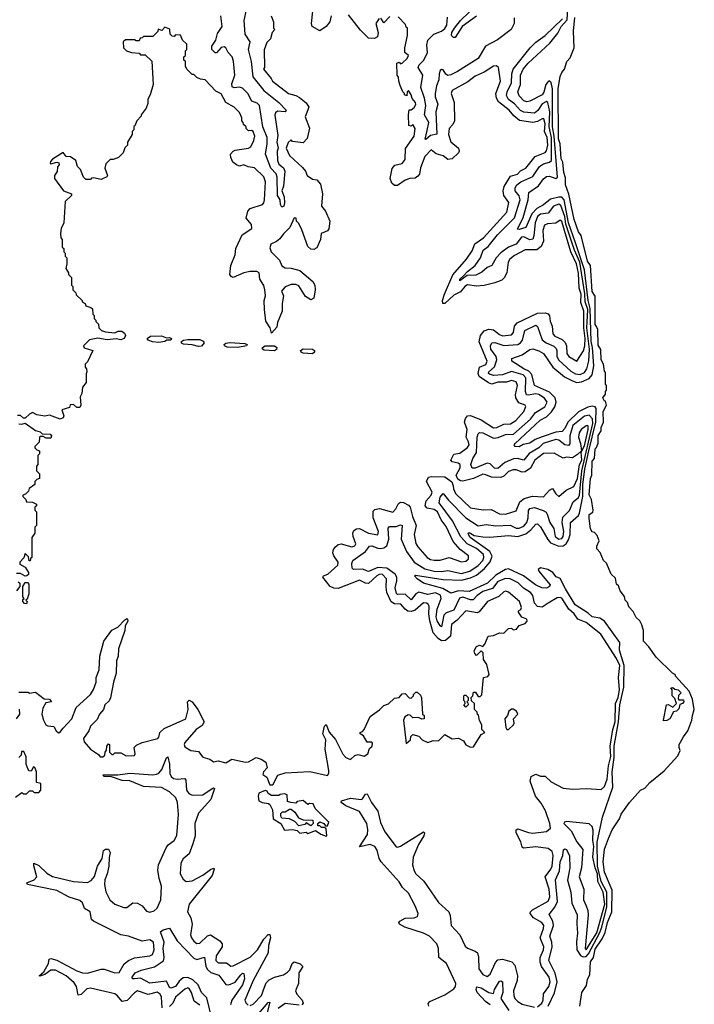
# Model space of a CAD drawing. Extents: x 2494118 to 2687960, y 757339 to 915227.
# Tile 351 of 364: x 2659200 to 2663637, y 886357 to 892830. Entities that reach past the tile are written whole.
import ezdxf

# ---------------------------------------------------------------- set-up
doc = ezdxf.new("R2010")
doc.units = 0

msp = doc.modelspace()

# ---------------------------------------------------------------- linework, layer by layer
at = {"layer": '0CON20XD'}
for points in [[(2660690.4, 892895), (2660674.2, 892825), (2660679.8, 892735), (2660713.3, 892685), (2660703.6, 892635), (2660722.8, 892555), (2660733.4, 892453.4), (2660805.5, 892365.5), (2660903.6, 892285), (2660952.7, 892235), (2660945, 892223.5), (2660895, 892228.9), (2660882.3, 892217.7), (2660877.7, 892202.3), (2660898.7, 892068.7), (2660890.3, 892025), (2660900.2, 891985), (2660893.7, 891965), (2660895, 891903.3), (2660905, 891881.2), (2660935.7, 891855.7), (2660943.9, 891835), (2660935.8, 891735), (2660924.1, 891705), (2660938.4, 891665), (2660942.5, 891625), (2660936.7, 891605), (2660925, 891598.1), (2660916.1, 891615), (2660912.2, 891645), (2660895.7, 891675), (2660893.6, 891795), (2660887.7, 891817.7), (2660851, 891855), (2660816.6, 891945), (2660828, 892015), (2660827.4, 892055), (2660798, 892125), (2660776.6, 892266.6), (2660762.3, 892282.3), (2660726.7, 892295), (2660700.7, 892345), (2660665, 892379.1), (2660645, 892386.6), (2660611.6, 892381.6), (2660598.1, 892388.1), (2660595, 892409.4), (2660615.4, 892465), (2660607.2, 892557.2), (2660597.4, 892585), (2660570.3, 892615), (2660555.1, 892645.1), (2660545, 892651.3), (2660525, 892647.7), (2660495, 892612.2), (2660485, 892611.7), (2660462.9, 892635), (2660463.5, 892655), (2660490.5, 892695), (2660500.5, 892739.5), (2660532.2, 892785), (2660523.5, 892855)], [(2662665, 889144.2), (2662688, 889115), (2662685, 889103.3), (2662665, 889092.5), (2662633.9, 889096.1), (2662591.2, 889115), (2662513.5, 889173.5), (2662415, 889219.3), (2662395, 889214.9), (2662332.4, 889177.6), (2662277, 889125), (2662155, 889072.1), (2662085, 889075.7), (2662035, 889059.7), (2661981.8, 889091.8), (2661855, 889124.8), (2661814.2, 889155), (2661797.5, 889175), (2661802.5, 889177.5), (2661985, 889149.7), (2662105, 889146.3), (2662165, 889160), (2662205, 889178.2), (2662257.4, 889222.6), (2662293.3, 889266.7), (2662307.3, 889302.7), (2662292.9, 889335), (2662162, 889425), (2662151.1, 889445), (2662149.2, 889455), (2662155, 889459.4), (2662189.2, 889439.2), (2662245, 889430), (2662291.8, 889428.2), (2662415, 889438.4), (2662475, 889432.9), (2662528.9, 889451.1), (2662562.6, 889477.4), (2662595, 889514.4), (2662605, 889516.7), (2662625, 889495.5), (2662672.5, 889412.5), (2662691.6, 889391.6), (2662745, 889369.1), (2662775, 889371.9), (2662794.9, 889385.1), (2662810.3, 889409.7), (2662820.8, 889445), (2662823.3, 889525), (2662875, 889570.4), (2662882, 889585), (2662903.7, 889695), (2662904.5, 889775), (2662917.1, 889875), (2662942.3, 889995), (2662989.3, 890185), (2662990.4, 890275), (2662984.9, 890284.9), (2662965, 890289), (2662936.3, 890283.7), (2662875, 890251.5), (2662804.8, 890185.2), (2662785, 890143.2), (2662766.8, 890123.2), (2662725, 890119.2), (2662635, 890088), (2662590.5, 890069.5), (2662555, 890046.1), (2662512, 890038), (2662485, 890021.3), (2662458.8, 890025), (2662452.9, 890035), (2662457.5, 890045), (2662623, 890197), (2662665, 890220.3), (2662697.3, 890252.7), (2662719.9, 890285), (2662729.2, 890315), (2662721.5, 890345), (2662685, 890381.6), (2662585.5, 890425.5), (2662568.6, 890498.6), (2662548.9, 890518.9), (2662515.5, 890535.5), (2662437.5, 890585), (2662437, 890603), (2662505, 890627.1), (2662555, 890661.6), (2662575, 890666.1), (2662615, 890653.9), (2662644.8, 890634.8), (2662705.4, 890545.4), (2662783.1, 890483.1), (2662835.4, 890455.5), (2662865, 890445.9), (2662895, 890448.3), (2662945, 890470.6), (2662965.9, 890495), (2662976.6, 890555), (2662967.3, 890675), (2662957.8, 890715), (2662951.2, 890931.2), (2662938.2, 890985), (2662915, 891185), (2662856.3, 891363.7), (2662808.9, 891495), (2662780.2, 891645), (2662765, 891663.7), (2662745, 891664.3), (2662690.2, 891649.8), (2662645, 891613), (2662600.8, 891589.2), (2662567.3, 891552.7), (2662528, 891465), (2662485, 891450.6), (2662472.8, 891452.8), (2662510.1, 891529.9), (2662544.2, 891645), (2662547.5, 891695), (2662611.6, 891738.4), (2662645.8, 891784.2), (2662665, 891800), (2662685, 891801.2), (2662725, 891786.2), (2662736.7, 891795), (2662715.2, 892065.2), (2662704.7, 892125), (2662704.5, 892185.5), (2662703.5, 892375), (2662695, 892417.5), (2662685, 892428.1), (2662675, 892424.7), (2662660.4, 892405), (2662646.1, 892353.9), (2662635, 892336.3), (2662555, 892293.8), (2662535, 892291), (2662515, 892296.8), (2662485, 892328.5), (2662477, 892355), (2662493.3, 892405), (2662493.4, 892465), (2662511.7, 892505), (2662545, 892544.8), (2662685.8, 892675), (2662739.2, 892740.8), (2662761.6, 892785), (2662800.3, 892829.7), (2662803.8, 892905)], [(2660853.3, 892855), (2660870, 892815), (2660870, 892775), (2660877.5, 892765), (2660860, 892745), (2660850, 892705), (2660825, 892680), (2660808.3, 892631.7), (2660810, 892515), (2660802.5, 892505), (2660853.6, 892443.6), (2660862.5, 892425), (2660967.5, 892345), (2661015, 892332.5), (2661039.4, 892319.4), (2661084.4, 892284.4), (2661102.5, 892255), (2661078.3, 892191.7), (2661105.9, 892115.9), (2661090.7, 892049.3), (2661065, 892020), (2660995, 892030), (2660985, 892040), (2660965, 892022.5), (2660952.5, 891985), (2660975, 891936.2), (2661059.3, 891859.3), (2661080, 891835), (2661090, 891805), (2661125, 891782.5), (2661155, 891777.5), (2661177.7, 891747.7), (2661192, 891685), (2661184, 891605), (2661211.2, 891571.2), (2661238.8, 891505), (2661233.3, 891455), (2661225, 891442.5), (2661210, 891435), (2661182.5, 891425), (2661177.5, 891385), (2661155, 891330), (2661135, 891320), (2661115, 891322.5), (2661095, 891340), (2661055, 891447.5), (2661035, 891490), (2661020, 891505), (2661017.5, 891525), (2661005, 891526.7), (2660977.5, 891465), (2660935, 891422.5), (2660911.2, 891388.8), (2660888.8, 891371.2), (2660850.8, 891355), (2660845, 891330), (2660854.4, 891305), (2660908.7, 891248.7), (2660925, 891212), (2660945, 891198.6), (2660985, 891196), (2661041.4, 891181.4), (2661128, 891108), (2661140, 891085), (2661143.3, 891055), (2661135, 891000), (2661115, 890987.5), (2661080.7, 891010.7), (2661035, 891081.2), (2661015, 891088.6), (2660985, 891089.4), (2660945, 891074), (2660922.9, 891045), (2660934.6, 891014.6), (2660925.8, 890965), (2660926, 890915), (2660895, 890840), (2660891.7, 890808.3), (2660855, 890770), (2660846.7, 890805), (2660818.9, 890848.9), (2660810.8, 890925)], [(2661247.5, 892855), (2661240, 892815), (2661216.2, 892785), (2661175, 892756.7), (2661123.3, 892785), (2661118.8, 892805), (2661126.9, 892885)], [(2661611.2, 889098.8), (2661613, 889155), (2661584.2, 889184.2), (2661565, 889183.8), (2661548.8, 889175), (2661495, 889123.9), (2661475, 889125.1), (2661435, 889146.4), (2661295, 889090.2), (2661265, 889094), (2661242, 889105), (2661194.4, 889165.6), (2661197.3, 889175), (2661225.6, 889184.4), (2661292.5, 889245), (2661293.5, 889265), (2661266.3, 889305), (2661260, 889325), (2661263.5, 889346.5), (2661275.9, 889365), (2661295, 889379.5), (2661315, 889384.4), (2661385, 889365.2), (2661405, 889370.7), (2661411.1, 889385), (2661392.2, 889432.2), (2661390.9, 889455), (2661398.3, 889471.7), (2661415, 889483), (2661435, 889484.4), (2661493.1, 889455), (2661556.3, 889443.6), (2661559.2, 889465), (2661525.2, 889554.8), (2661525, 889599.5), (2661535, 889609.2), (2661566.3, 889616.4), (2661655, 889592.7), (2661674.6, 889615), (2661691, 889649), (2661705, 889659.2), (2661725, 889656.9), (2661757.8, 889637.8), (2661767.7, 889625), (2661782.9, 889565), (2661806.5, 889505), (2661793.3, 889445), (2661805, 889387.1), (2661817.5, 889365), (2661880, 889295), (2661901.5, 889281.5), (2661925, 889276.8), (2661965, 889277.5), (2662025, 889294.1), (2662105, 889265.6), (2662135, 889269.5), (2662151.1, 889285), (2662150.8, 889305), (2662096.6, 889346.6), (2662050.6, 889400.6), (2662005, 889499.2), (2661971.7, 889541.7), (2661947.3, 889595), (2661925, 889611.1), (2661878.9, 889618.9), (2661866.7, 889635), (2661872.7, 889667.3), (2661905.8, 889705), (2661913.4, 889725), (2661874.3, 889795), (2661888.3, 889821.7), (2661905, 889826.7), (2661995, 889825.3), (2662042.5, 889792.5), (2662051.4, 889765), (2662052.7, 889745), (2662065.9, 889715), (2662165, 889621.2), (2662248, 889608), (2662300, 889610), (2662355, 889580.6), (2662395, 889578.7), (2662465, 889600.6), (2662489.7, 889660.2), (2662516.6, 889683.4), (2662572.3, 889697.6), (2662645, 889694.5), (2662685, 889736.7), (2662705, 889747.5), (2662725, 889712.5), (2662745, 889696.7), (2662793.6, 889736.4), (2662845, 889761.9), (2662867.4, 889815), (2662882.2, 889905), (2662896.5, 889935), (2662893, 889987), (2662915, 890029.5), (2662938.5, 890135), (2662937.5, 890157.5), (2662935, 890162.3), (2662925, 890160.5), (2662892.6, 890135), (2662879.6, 890115), (2662875.2, 890085), (2662888.4, 890045), (2662894.1, 889995.9), (2662868.9, 889971.1), (2662835, 889948.9), (2662796, 889954), (2662775, 889947.8), (2662715, 889981.4), (2662645, 889977.6), (2662588.8, 889935), (2662558.5, 889881.5), (2662525, 889857.1), (2662505, 889855.7), (2662465, 889870.9), (2662445, 889870.3), (2662415, 889859.1), (2662385, 889828.4), (2662365, 889820), (2662302.2, 889822.2), (2662265, 889839.1), (2662245, 889841.4), (2662185, 889814.8), (2662115, 889796.5), (2662098.3, 889798.3), (2662080.6, 889810.6), (2662071.3, 889835), (2662097.7, 889885), (2662096.3, 889905), (2662083.6, 889915), (2662044.5, 889924.5), (2662035.4, 889935.4), (2662055, 889974), (2662095, 889980.5), (2662145, 890017.6), (2662155, 890034.4), (2662151.9, 890055), (2662137, 890085), (2662143.3, 890135), (2662124.8, 890185), (2662131, 890209), (2662145.2, 890224.8), (2662165, 890228.8), (2662235, 890199.4), (2662315, 890146.4), (2662338.8, 890148.8), (2662385, 890170.7), (2662427.3, 890172.7), (2662462.9, 890195), (2662515, 890253.8), (2662528, 890288), (2662525.3, 890295.3), (2662482.3, 890312.3), (2662463.8, 890343.8), (2662460.4, 890365), (2662472.9, 890425), (2662465, 890449.1), (2662435, 890457.8), (2662401.9, 890448.1), (2662345, 890447.3), (2662305, 890435.1), (2662282.4, 890442.4), (2662220.7, 890485), (2662216.1, 890505), (2662224.5, 890545.5), (2662265, 890564.3), (2662273.9, 890585), (2662221.9, 890711.9), (2662229.5, 890755), (2662255.3, 890784.7), (2662285, 890795.5), (2662315, 890791.7), (2662355, 890760.6), (2662375, 890752.3), (2662435, 890759.2), (2662446.5, 890773.4), (2662454, 890816), (2662471.9, 890838.1), (2662605, 890901), (2662655, 890903.5), (2662675, 890897.3), (2662684.3, 890884.3), (2662688.9, 890848.9), (2662701.1, 890815), (2662705.4, 890765), (2662720.3, 890750.3), (2662767.1, 890727.1), (2662787.1, 890707.1), (2662796.2, 890685), (2662798, 890635), (2662812.1, 890615), (2662865, 890585.7), (2662907.7, 890652.3), (2662917, 890685), (2662919.4, 890735), (2662909.1, 890805), (2662909.3, 890915), (2662890.2, 890970.2), (2662893.2, 891025), (2662879.8, 891065), (2662875, 891162.9), (2662862, 891225), (2662823.7, 891303.7), (2662765, 891504.3), (2662755, 891512.7), (2662725, 891491.8), (2662671.6, 891488.4), (2662651.4, 891478.6), (2662640.7, 891445), (2662644.4, 891375), (2662630.5, 891339.5), (2662601.8, 891318.2), (2662557.3, 891317.3), (2662525, 891317.6), (2662455, 891279.3), (2662423.4, 891255), (2662412.6, 891235), (2662404.2, 891165), (2662386.8, 891133.2), (2662371.3, 891118.7), (2662325, 891099.4), (2662255, 891082.4), (2662205, 891077.2), (2662145, 891087.7), (2662126.6, 891075), (2662099.3, 891040.7), (2662055, 891018.6), (2661995, 890964.1), (2661982.1, 890965), (2661981.1, 890985), (2661993.3, 891025), (2662047.8, 891152.2), (2662138.8, 891255), (2662175, 891311.2), (2662193.4, 891356.6), (2662250.9, 891395), (2662404.3, 891565), (2662417.1, 891627.2), (2662384.1, 891674.1), (2662379.1, 891705), (2662386.7, 891733.3), (2662428.5, 891801.5), (2662474, 891815), (2662493.8, 891836.2), (2662528.8, 891855), (2662589.8, 891930.2), (2662655, 891957.2), (2662665, 891967.3), (2662672.3, 892005), (2662669.9, 892055), (2662652.5, 892095), (2662655.1, 892145.1), (2662647.5, 892177.5), (2662635, 892178.4), (2662605, 892160.5), (2662575, 892153.3), (2662487.8, 892167.8), (2662448.8, 892198.8), (2662418.7, 892235), (2662349.3, 892289.3), (2662336.5, 892315), (2662332.3, 892345), (2662362, 892425), (2662348.8, 892515), (2662335, 892526.7), (2662316.1, 892523.9), (2662255.6, 892484.4), (2662195, 892458.5), (2662147.7, 892422.4), (2662044.2, 892365), (2662037.5, 892345), (2662056.9, 892285), (2662060, 892165), (2662048.7, 892141.3), (2662024.7, 892115.3), (2662020, 892075), (2662035, 892027.1), (2662085.3, 891985), (2662090.6, 891965), (2662085.4, 891955), (2662043.9, 891916.1), (2662015, 891911.2), (2661984.2, 891935), (2661938.9, 891948.9), (2661905, 891974.2), (2661865, 891930.6), (2661835, 891855.8), (2661829.2, 891815), (2661819.2, 891800.8), (2661801.4, 891788.5), (2661765, 891785.7), (2661735.8, 891775), (2661685, 891740.6), (2661665, 891740.6), (2661648.1, 891755), (2661635.7, 891785), (2661648.8, 891851.2), (2661666.9, 891873.1), (2661715, 891884.3), (2661735, 891912), (2661737.7, 891982.3), (2661794, 892065), (2661801.2, 892115), (2661785, 892140), (2661775, 892130), (2661760, 892135), (2661757.5, 892205), (2661761.7, 892238.3), (2661775, 892237.5), (2661795, 892253.8), (2661805, 892272.5), (2661804, 892285), (2661781.7, 892311.7), (2661775, 892336.7), (2661757.5, 892365), (2661747.5, 892355), (2661745, 892330), (2661730, 892335), (2661730, 892345), (2661720, 892355), (2661701.7, 892398.3), (2661692.5, 892425), (2661691.7, 892451.7), (2661682.5, 892465), (2661680, 892545), (2661695, 892550), (2661705, 892540), (2661715, 892543.3), (2661748, 892575), (2661757.5, 892595), (2661732.5, 892615), (2661732.5, 892645), (2661750, 892725), (2661750, 892775), (2661741.7, 892781.7), (2661738.3, 892798.3), (2661688.3, 892848.3)], [(2661565, 892837.5), (2661542.9, 892805), (2661557.5, 892745), (2661553.6, 892716.4), (2661533.6, 892706.4), (2661495, 892707.5), (2661440.9, 892760.9), (2661363, 892863)], [(2661635, 892850), (2661595, 892810), (2661575, 892840)], [(2662452.2, 892842.2), (2662452.1, 892805), (2662431.3, 892765), (2662341.3, 892698.6), (2662263.7, 892656.3), (2662214.8, 892575.2), (2662080.3, 892489.7), (2662035, 892466.8), (2662015, 892463.2), (2662002.4, 892472.4), (2661985, 892500.6), (2661975, 892503.5), (2661965, 892496.2), (2661957.8, 892475), (2661956.4, 892435), (2661941.4, 892395), (2661932, 892345), (2661933.4, 892323.4), (2661950.9, 892275), (2661936.7, 892225), (2661942.7, 892077.3), (2661901.9, 892068.1), (2661871.7, 892041.7), (2661867.5, 892045), (2661879.3, 892100.7), (2661890, 892155), (2661862.7, 892205), (2661871.2, 892265), (2661861.5, 892315), (2661837.4, 892385), (2661852.1, 892465), (2661820.7, 892515), (2661827.3, 892532.7), (2661857.1, 892565), (2661881.8, 892615), (2661877.1, 892665), (2661884.3, 892695), (2661924.4, 892735.6), (2661975, 892754.8), (2661995, 892772.2), (2662008.4, 892795), (2662013.7, 892846.3)], [(2662205, 892853.4), (2662110.4, 892785), (2662065, 892713.2), (2662052.3, 892712.3), (2662039.7, 892725), (2662042.1, 892745), (2662059.3, 892775), (2662098.6, 892825), (2662157.9, 892882.1)], [(2662446.7, 889943.3), (2662391.2, 889918.8), (2662345, 889880.2), (2662322, 889882), (2662295, 889910.2), (2662275.4, 889915.4), (2662195, 889881.5), (2662175, 889882.8), (2662166.8, 889906.8), (2662179.5, 889945), (2662204.8, 889985.2), (2662208.3, 890085), (2662215, 890108.6), (2662225, 890115.5), (2662245.4, 890114.6), (2662315, 890078.8), (2662346.6, 890083.4), (2662395, 890103.4), (2662448.4, 890105), (2662560.4, 890205), (2662592.9, 890247.1), (2662653.9, 890285), (2662668.6, 890315), (2662651.9, 890341.9), (2662615, 890365.6), (2662595, 890370.1), (2662545, 890361.5), (2662532.3, 890365), (2662526, 890385), (2662528.4, 890475), (2662511.2, 890495), (2662435, 890517.2), (2662375, 890495.1), (2662315, 890491.4), (2662289.8, 890499.8), (2662282.3, 890505), (2662286.2, 890515), (2662322.9, 890547), (2662337.2, 890595), (2662333.7, 890615), (2662299.3, 890665), (2662296.6, 890685), (2662304.4, 890705.6), (2662325, 890707.6), (2662385, 890687.5), (2662475.1, 890694.9), (2662493.6, 890706.4), (2662506.4, 890723.6), (2662522.1, 890787.9), (2662595, 890821.5), (2662605, 890813.1), (2662636.8, 890725), (2662662.5, 890705), (2662713, 890683), (2662728.1, 890668.1), (2662733.2, 890655), (2662732.2, 890615), (2662745, 890591), (2662825, 890520.5), (2662855, 890502.3), (2662885, 890497.6), (2662915, 890511.1), (2662929.6, 890535), (2662941.9, 890588.1), (2662947.6, 890665), (2662930.8, 890805), (2662936.2, 890925), (2662919.8, 890975), (2662917.3, 891027.3), (2662883.8, 891235), (2662848.1, 891315), (2662792.1, 891485), (2662786, 891536), (2662758.1, 891608.1), (2662745, 891617.7), (2662710.7, 891605), (2662675, 891558.8), (2662625, 891552), (2662605, 891537), (2662589.2, 891495), (2662581.7, 891408.3), (2662573.6, 891386.4), (2662555, 891383.8), (2662515, 891401.8), (2662500.6, 891399.4), (2662465.1, 891354.9), (2662415, 891335.7), (2662365, 891296.7), (2662333.5, 891265), (2662305, 891214), (2662275, 891201.2), (2662239.1, 891170.9), (2662200.5, 891149.5), (2662142.6, 891147.4), (2662095, 891113.6), (2662094.4, 891125), (2662121.9, 891148.1), (2662144, 891175), (2662196.5, 891215), (2662230.2, 891265), (2662247.4, 891315), (2662281, 891339), (2662342.6, 891415), (2662453.3, 891526.7), (2662490.5, 891645), (2662485, 891671.8), (2662459.3, 891705), (2662459.4, 891725), (2662470.5, 891745), (2662495, 891764), (2662575, 891798.4), (2662618.6, 891865), (2662645, 891881.5), (2662685, 891892.7), (2662696.7, 891905), (2662697.7, 892055), (2662681.7, 892125), (2662686.5, 892225), (2662673.2, 892285), (2662665, 892291.2), (2662635, 892276.2), (2662607.5, 892232.5), (2662585, 892215.8), (2662515, 892222.7), (2662493.5, 892233.5), (2662455, 892275.8), (2662415, 892306.1), (2662401.2, 892331.1), (2662404.8, 892355), (2662434.5, 892414.4), (2662436.8, 892475), (2662445.2, 892505), (2662556.1, 892645), (2662595, 892683.2), (2662655, 892726), (2662769.1, 892835)], [(2663235, 888940), (2663205, 888970), (2663198.3, 888998.3), (2663182.5, 889015), (2663178.3, 889038.3), (2663150, 889075), (2663138.3, 889108.3), (2663125, 889120), (2663118.3, 889158.3), (2663090, 889185), (2663058.3, 889258.3), (2663040, 889275), (2663018.3, 889328.3), (2662995, 889352.5), (2662995, 889370), (2663010, 889405), (2662998.3, 889438.3), (2662980, 889460), (2662965, 889463.8), (2662955, 889482.5), (2662945, 889550), (2662945, 889577.5), (2662968.3, 889591.7), (2662972.5, 889605), (2662960, 889675), (2662944.5, 889705.5), (2662953.3, 889813.3), (2662962.5, 889835), (2662965, 889927.5), (2662980, 889945), (2662985, 890010), (2662993, 890017), (2663003.3, 890046.7), (2663005, 890097.5), (2663023.3, 890126.7), (2663025, 890150), (2663040, 890185), (2663037.5, 890255), (2663060, 890295), (2663051.7, 890321.7), (2663045, 890323.3), (2663034, 890345), (2663051.7, 890368.3), (2663052.5, 890385), (2663060, 890395), (2663060, 890425), (2663053.3, 890435), (2663051.7, 890511.7), (2663045, 890520), (2663040, 890565), (2663024.2, 890595), (2663021.7, 890661.7), (2663005, 890690), (2663003, 890793), (2662993.9, 890813.9), (2662984.7, 890825.2), (2662983.6, 891013.6), (2662965, 891042.5), (2662953.1, 891213.1), (2662935, 891243.3), (2662891.5, 891411.5), (2662874.6, 891435), (2662846, 891516), (2662812.5, 891682.5), (2662790.6, 891745), (2662789.4, 891789.4), (2662779.5, 891825), (2662772.8, 891892.8), (2662761.8, 891915), (2662754, 892014), (2662744, 892046), (2662740.4, 892375), (2662755, 892457.5), (2662765, 892482.5), (2662784, 892505), (2662798.8, 892555), (2662820.9, 892579.1), (2662829.1, 892600.9), (2662845.5, 892644.5), (2662841.5, 892755), (2662850, 892845)], [(2660810.8, 890925), (2660807.5, 890985), (2660815.7, 891015), (2660812.9, 891055), (2660805, 891083.3), (2660779.2, 891125), (2660775, 891166.2), (2660760, 891175), (2660715, 891175.6), (2660674.5, 891165.5), (2660605, 891135.8), (2660590.9, 891140.9), (2660581.2, 891155), (2660588, 891215), (2660618, 891285), (2660622, 891325), (2660664.1, 891415.9), (2660726.8, 891456.8), (2660725, 891483.8), (2660690, 891525), (2660699.7, 891570.3), (2660715, 891588.8), (2660796.2, 891615), (2660806, 891625), (2660810, 891645), (2660815.5, 891765), (2660805, 891796.2), (2660745, 891856.2), (2660703, 891863), (2660675, 891876.7), (2660645, 891867.5), (2660625, 891876.7), (2660602.5, 891892.5), (2660588, 891925), (2660586.2, 891945), (2660603.3, 891965), (2660617.8, 891972.2), (2660705, 891985.4), (2660719.6, 891995), (2660738.9, 892035), (2660745.5, 892065), (2660735.7, 892095), (2660725, 892102.5), (2660705, 892100), (2660690, 892115), (2660690, 892125), (2660671.7, 892141.7), (2660670, 892155), (2660660, 892165), (2660660, 892185), (2660645, 892220), (2660610, 892255), (2660556.7, 892286.7), (2660525, 892342.5), (2660490.7, 892360.7), (2660420, 892435), (2660388.3, 892438.3), (2660365, 892450), (2660345, 892470), (2660335, 892470), (2660300, 892505), (2660290, 892525), (2660290, 892555), (2660280, 892565), (2660280, 892585), (2660290, 892595), (2660290, 892625), (2660300, 892635), (2660298.3, 892668.3), (2660270, 892695), (2660258.3, 892728.3), (2660225, 892730), (2660215, 892720), (2660201.7, 892721.7), (2660190, 892735), (2660188.3, 892768.3), (2660155, 892780), (2660135, 892760), (2660111.7, 892768.3), (2660108.3, 892751.7), (2660075, 892720), (2660015, 892720), (2660005, 892710), (2659991.7, 892708.3), (2659985, 892690), (2659965, 892690), (2659955, 892697.5), (2659895, 892696.7), (2659880, 892685), (2659882.5, 892645), (2659902.5, 892625), (2659935, 892613.8), (2659985, 892610), (2659995, 892600), (2660025, 892600), (2660068.3, 892558.3), (2660077.5, 892405), (2660057.5, 892335), (2660043, 892307), (2660041.7, 892278.3), (2660031.7, 892248.3), (2660000, 892205), (2660000, 892195), (2659970, 892165), (2659958.3, 892131.7), (2659951.7, 892128.3), (2659950, 892105), (2659940, 892095), (2659940, 892075), (2659910, 892025), (2659910, 892005), (2659891.7, 891988.3), (2659880, 891955), (2659850, 891925), (2659815, 891910), (2659795, 891910), (2659766.7, 891883.3), (2659760, 891855), (2659776.7, 891805), (2659773, 891797), (2659735, 891780), (2659685, 891790), (2659671.7, 891788.3), (2659665, 891780), (2659635, 891780), (2659620, 891795), (2659600, 891845), (2659580, 891865), (2659570, 891905), (2659535, 891927.5), (2659505, 891930), (2659486.2, 891956.2), (2659415, 891912.5), (2659403, 891897), (2659400, 891885), (2659405, 891882.5), (2659445, 891892.5), (2659458.3, 891888.3), (2659460, 891875), (2659448.3, 891861.7), (2659447, 891833), (2659430, 891805), (2659430, 891785), (2659487.5, 891705), (2659540, 891685), (2659540, 891675), (2659500, 891635), (2659490, 891495), (2659473, 891457), (2659467.5, 891425), (2659470, 891395), (2659480, 891385), (2659480, 891335), (2659490, 891325), (2659490, 891305), (2659500, 891295), (2659500, 891275), (2659510, 891265), (2659510, 891225), (2659502.5, 891195), (2659520, 891165), (2659520, 891155), (2659540, 891135), (2659540, 891085), (2659550, 891075), (2659550, 891055), (2659570, 891035), (2659571.7, 891021.7), (2659610, 890985), (2659610, 890975), (2659630, 890965), (2659635, 890950), (2659668.3, 890938.3), (2659678.3, 890928.3), (2659680, 890895), (2659690, 890885), (2659690, 890865), (2659700, 890855), (2659700, 890845), (2659718.3, 890828.3), (2659720, 890805), (2659737, 890787), (2659765, 890778), (2659825, 890772.5), (2659847, 890783), (2659872.4, 890782.4), (2659889.3, 890769.3), (2659895.7, 890755), (2659886.5, 890733.5), (2659865, 890726.2), (2659835, 890731.2), (2659775.3, 890725.3), (2659715, 890736), (2659660, 890725), (2659620, 890685), (2659623, 890673), (2659680, 890655), (2659645, 890580), (2659630, 890565), (2659630, 890545), (2659640, 890535), (2659642.5, 890515), (2659637, 890503), (2659636.7, 890445), (2659612.5, 890415), (2659608.3, 890371.7), (2659598.3, 890351.7), (2659602.5, 890295), (2659595, 890280), (2659575, 890280), (2659555, 890300), (2659531.7, 890298.3), (2659528.3, 890281.7), (2659477.5, 890265), (2659490, 890225), (2659485, 890212.5), (2659466.1, 890203.9), (2659395, 890231.2), (2659365, 890223.8), (2659313.3, 890233.3), (2659285, 890247.5), (2659265, 890237.5), (2659235, 890210), (2659225, 890210), (2659205, 890227.5), (2659185, 890227.5)], [(2660115, 890708.7), (2660073, 890713), (2660045, 890722.2), (2660039.4, 890735), (2660061.1, 890748.9), (2660132.1, 890752.1), (2660165, 890738), (2660185, 890740.8), (2660197.5, 890735), (2660195, 890724.2), (2660167.3, 890722.7), (2660155, 890714.4), (2660115, 890708.7)], [(2660375, 890681.8), (2660335, 890692.5), (2660276.5, 890696.5), (2660264.6, 890704.5), (2660264.2, 890715), (2660276.6, 890723.4), (2660305, 890728.5), (2660385, 890727.5), (2660406.8, 890716.8), (2660412.2, 890705), (2660395, 890684.6), (2660375, 890681.8)], [(2660635, 890674.3), (2660565, 890677.3), (2660547.3, 890685), (2660545.4, 890695), (2660556.3, 890703.7), (2660582.9, 890707.1), (2660680.8, 890700.8), (2660696.2, 890695), (2660691.2, 890685), (2660635, 890674.3)], [(2660875, 890653.4), (2660807.8, 890657.8), (2660797.7, 890665), (2660796.8, 890675), (2660815, 890686.1), (2660875, 890686.9), (2660891.2, 890675), (2660888.7, 890661.3), (2660875, 890653.4)], [(2661125, 890633), (2661065, 890638.4), (2661051.2, 890645), (2661047.1, 890655), (2661065, 890665.3), (2661125, 890664.7), (2661139.3, 890655), (2661139.7, 890645), (2661125, 890633)], [(2659195, 890173.8), (2659215, 890171.2), (2659237, 890177), (2659305, 890128.8), (2659335, 890120), (2659348.3, 890108.3), (2659400, 890105), (2659410, 890095), (2659405, 890080), (2659375, 890080), (2659355, 890090), (2659335, 890090), (2659330, 890085), (2659328.3, 890051.7), (2659300, 890025), (2659300, 890015), (2659311.7, 890001.7), (2659330, 889995), (2659330, 889975), (2659320, 889965), (2659320, 889905), (2659310, 889895), (2659310, 889865), (2659330, 889845), (2659330, 889815), (2659311.7, 889808.3), (2659300, 889795), (2659300, 889775), (2659261.7, 889748.3), (2659258.3, 889731.7), (2659238.3, 889711.7), (2659220, 889705), (2659220, 889695), (2659240, 889675), (2659245, 889660), (2659285, 889657.5), (2659310, 889645), (2659310, 889635), (2659300, 889625), (2659300, 889605), (2659310, 889595), (2659310, 889505), (2659300, 889495), (2659300, 889455), (2659280, 889425), (2659280, 889295), (2659271.7, 889288.3), (2659268.3, 889271.7), (2659261.7, 889271.7), (2659258.3, 889298.3), (2659235, 889320), (2659228.3, 889291.7), (2659200, 889265), (2659201.7, 889251.7), (2659235, 889230), (2659257.5, 889195), (2659257, 889183), (2659247, 889173), (2659235, 889172.5), (2659205, 889190), (2659180, 889190)], [(2662605, 886340.5), (2662633, 886365), (2662641.6, 886385), (2662644.2, 886425.8), (2662678.9, 886475), (2662688.6, 886505), (2662681.5, 886535), (2662632.1, 886605), (2662622.5, 886635), (2662623.9, 886665), (2662645.2, 886715), (2662647.8, 886735), (2662622.2, 886795), (2662645.7, 886855), (2662646.8, 886875), (2662634.4, 886894.4), (2662580, 886925), (2662556.9, 886955), (2662558.8, 886965), (2662572.5, 886977.5), (2662675, 887034.8), (2662686.5, 887063.5), (2662681.7, 887115), (2662655.5, 887194.5), (2662693.3, 887245), (2662701.5, 887265), (2662709, 887335), (2662702.8, 887362.8), (2662675, 887380.9), (2662595, 887393.1), (2662513.1, 887383.1), (2662505, 887390), (2662496.5, 887426.5), (2662464.7, 887485.3), (2662464.6, 887505.3), (2662475, 887510.5), (2662546.5, 887486.6), (2662575, 887483.5), (2662665, 887494.5), (2662690.7, 887515), (2662687, 887545), (2662659, 887629), (2662630.4, 887680.4), (2662593.3, 887725), (2662556.2, 887825), (2662563.3, 887855), (2662595, 887870), (2662625, 887857.5), (2662655, 887857.5), (2662695, 887820), (2662775, 887777.8), (2662835, 887771.5), (2662930, 887775), (2663025, 887770.4), (2663045, 887789.6), (2663063.6, 887836.4), (2663072.8, 887925), (2663086.9, 887986.9), (2663083.5, 888055), (2663101.7, 888165), (2663116.1, 888215), (2663119.4, 888335), (2663135.4, 888375), (2663144, 888425), (2663137.4, 888505), (2663146.4, 888585), (2663125, 888630.2), (2663021.2, 888791.2), (2662925, 888868.2), (2662869.6, 888889.6), (2662847.3, 888925), (2662811.6, 888955), (2662765, 889026.2), (2662755, 889032), (2662735, 889030), (2662675, 888995.5), (2662635, 888968), (2662605, 888971.9), (2662585.6, 888995), (2662574.9, 889044.9), (2662560, 889065), (2662512.9, 889092.9), (2662477.7, 889127.7), (2662425, 889154.4), (2662395, 889157.3), (2662345, 889137.8), (2662309, 889091), (2662245, 889070.8), (2662208, 889045), (2662182.6, 889017.4), (2662165, 889016.7), (2662115, 889034.1), (2662091.8, 889028.2), (2662055, 888947.4), (2662005, 888931.5), (2661988.8, 888915), (2661975, 888839.5), (2661965, 888844.6), (2661945, 888877.3), (2661938.3, 888905), (2661944.9, 888955), (2661972.8, 889025), (2661967.4, 889047.4), (2661935, 889062.9), (2661885, 889052.3), (2661825, 889066.1), (2661804.7, 889055.3), (2661775, 889016.8), (2661735, 889054.1), (2661685, 889050.7), (2661677.1, 889057), (2661669.7, 889095), (2661680.4, 889140.4), (2661680.8, 889165), (2661670.4, 889185), (2661614.3, 889224.3), (2661555, 889229.1), (2661492.9, 889202.9), (2661455, 889217), (2661395.5, 889215.5), (2661385.5, 889225.5), (2661384.1, 889255), (2661391.8, 889275), (2661475.2, 889334.8), (2661501.4, 889368.5), (2661515, 889371.1), (2661555, 889355.7), (2661575, 889354.4), (2661595, 889358), (2661615, 889372.1), (2661627, 889415), (2661623, 889487), (2661632, 889498), (2661675, 889498.1), (2661705, 889509.6), (2661715, 889505.6), (2661709.6, 889415), (2661744.4, 889335), (2661795.2, 889265), (2661865, 889221.2), (2661925, 889205.4), (2661975, 889203.3), (2662015, 889209.2), (2662105, 889190.4), (2662160.5, 889205), (2662215, 889242.9), (2662246.4, 889275), (2662253.5, 889295), (2662249.3, 889315), (2662205, 889353.2), (2662143.9, 889383.9), (2662101.4, 889431.4), (2662046.1, 889536.1), (2661959.5, 889655), (2661965, 889692.1), (2661985, 889714.6), (2662020.5, 889670.5), (2662135, 889556.4), (2662215, 889503.4), (2662268.2, 889511.8), (2662331.9, 889501.9), (2662425, 889507.1), (2662465, 889487), (2662485, 889486.4), (2662515, 889501.5), (2662535.1, 889525), (2662544.6, 889555), (2662546.8, 889603.2), (2662555, 889616.5), (2662585, 889622.7), (2662643, 889603), (2662662.3, 889592.3), (2662669.9, 889579.9), (2662686.4, 889525), (2662712.7, 889485), (2662721.7, 889431.7), (2662745, 889414.6), (2662765, 889420.6), (2662775, 889432.4), (2662777.9, 889465), (2662767, 889525), (2662771.3, 889558.7), (2662815, 889603.5), (2662839.3, 889660.7), (2662875, 889688.9), (2662882.1, 889705), (2662897.1, 889865), (2662970.1, 890175), (2662966.4, 890206.4), (2662945, 890230.3), (2662915, 890224.1), (2662837.3, 890162.7), (2662818.8, 890095), (2662817.5, 890042.5), (2662808.5, 890031.5), (2662785, 890034.4), (2662745, 890066.7), (2662725, 890071.4), (2662642.7, 890045), (2662613.3, 890015), (2662551.6, 889978.4), (2662515, 889934.8), (2662474.9, 889945.1), (2662446.7, 889943.3)], [(2662674.9, 886345.1), (2662717.3, 886432.7), (2662734, 886505), (2662721.3, 886561.3), (2662680.8, 886645), (2662702.1, 886735), (2662699.8, 886765), (2662687, 886805), (2662709.8, 886875), (2662705.2, 886905), (2662682.4, 886947.6), (2662719.5, 886995), (2662736.4, 887033.6), (2662723.7, 887175), (2662749, 887235), (2662754.5, 887295), (2662772.1, 887335), (2662776.4, 887373.6), (2662785, 887380), (2662795, 887376), (2662815, 887332.5), (2662819, 887255), (2662802.9, 887172.8), (2662824.8, 887094.8), (2662831.3, 887021.4), (2662865.2, 886945), (2662865, 886887.5), (2662869.5, 886825), (2662862.4, 886767.6), (2662864.4, 886715), (2662888.7, 886678.7), (2662905, 886669.7), (2662925, 886671.1), (2662941, 886689), (2663012.4, 886825), (2663028.6, 886865), (2663062.2, 886997.8), (2663060.3, 887095), (2663023, 887165), (2663000, 887265), (2662997.7, 887422.3), (2663032.9, 887587.1), (2663101, 887785), (2663096.1, 887885), (2663110, 887980), (2663110.5, 888055), (2663138.9, 888215), (2663146.6, 888325), (2663172.5, 888442.5), (2663175.4, 888585), (2663145.3, 888685), (2663147.4, 888735), (2663045, 888876.8), (2663015, 888896.2), (2662965, 888903.8), (2662939, 888929), (2662853.4, 888983.4), (2662788.5, 889088.5), (2662755, 889157.5), (2662728, 889168), (2662705.2, 889195.2), (2662674.4, 889215), (2662625, 889226.4), (2662610.6, 889215), (2662614.5, 889205), (2662665, 889144.2)], [(2659190, 889135), (2659200, 889125), (2659200, 889105), (2659180, 889075)], [(2659195, 888410), (2659255, 888410), (2659265, 888402.5), (2659305, 888410), (2659360, 888365), (2659395, 888362.5), (2659410, 888345), (2659371.7, 888338.3), (2659351.2, 888305), (2659346.2, 888265), (2659356.2, 888225), (2659371.2, 888195), (2659385, 888187.5), (2659424.1, 888184.1), (2659440, 888155), (2659455, 888143.1), (2659465, 888144.4), (2659485, 888172.5), (2659542.1, 888235), (2659570.8, 888309.2), (2659666.7, 888395), (2659685, 888427.5), (2659703.3, 888475), (2659703.9, 888506.1), (2659723, 888557), (2659726.4, 888646.4), (2659752.5, 888745), (2659805, 888817.5), (2659845, 888836.7), (2659891.2, 888885), (2659905, 888893.3), (2659910, 888890), (2659911.2, 888875), (2659894, 888846), (2659891.2, 888815), (2659850, 888695), (2659847.5, 888645), (2659836.2, 888615), (2659834, 888534), (2659816, 888475), (2659798.1, 888371.9), (2659787.4, 888352.6), (2659758.9, 888325), (2659750.6, 888295), (2659725.7, 888265), (2659709.7, 888230.3), (2659665, 888185.7), (2659655, 888156), (2659620, 888105), (2659625, 888083.8), (2659666.7, 888035), (2659719.3, 887999.3), (2659730, 887985), (2659746.4, 887983.6), (2659760, 887995), (2659762.5, 888015), (2659771.7, 888028.3), (2659772.5, 888055), (2659785, 888070), (2659790, 888065), (2659790, 888015), (2659805, 888000), (2659815, 888000), (2659825, 888010), (2659865, 888010), (2659900.7, 887990.7), (2659955, 887993.3), (2659960, 888005), (2659952.5, 888045), (2659969.3, 888060.7), (2660005, 888079.2), (2660107.5, 888105), (2660115, 888112.5), (2660122.5, 888145), (2660150, 888170), (2660291.8, 888235), (2660308.6, 888295), (2660304.7, 888345.3), (2660315, 888357.8), (2660335, 888345.4), (2660370.8, 888295), (2660413.8, 888215), (2660399.2, 888190.8), (2660360, 888165), (2660285, 888078), (2660280.8, 888065), (2660285, 888050), (2660325, 888026.2), (2660375, 888019.2), (2660405, 887982.9), (2660450, 887970), (2660475, 887950.8), (2660505, 887957.5), (2660555, 887944.5), (2660595, 887968.9), (2660685, 887950), (2660705, 887951.4), (2660755, 887980), (2660788.5, 887968.5), (2660818.3, 887948.3), (2660828, 887912), (2660802.5, 887885), (2660798.3, 887868.3), (2660825, 887850), (2660845, 887800), (2660865, 887800), (2660897, 887863), (2660945, 887879.2), (2661107.1, 887887.1), (2661225, 887862.5), (2661233.3, 887876.7), (2661234, 887895), (2661209.3, 888035), (2661212.5, 888095), (2661194, 888135), (2661205, 888186.7), (2661215, 888195.8), (2661235.9, 888145.9), (2661278, 888098.1), (2661325, 888002), (2661345, 887978.8), (2661375, 887966.7), (2661405, 887992), (2661425, 888000), (2661465, 887988.8), (2661490, 888005), (2661501.2, 888038.8), (2661518.8, 888055), (2661520, 888075), (2661515, 888080), (2661485, 888080), (2661462, 888122), (2661440, 888135), (2661440, 888145), (2661455, 888150), (2661466.1, 888163.9), (2661505, 888250), (2661566.4, 888293.6), (2661595, 888322.5), (2661625, 888332.5), (2661665, 888370), (2661696.7, 888373.3), (2661715, 888397.5), (2661735, 888400), (2661761.7, 888371.7), (2661775, 888370), (2661790, 888385), (2661790, 888395), (2661805, 888410), (2661815, 888410), (2661835, 888390), (2661841.7, 888371.7), (2661850, 888265), (2661860, 888255), (2661860, 888235), (2661845, 888232.5), (2661823.6, 888243.6), (2661785, 888240), (2661768, 888258), (2661755, 888260), (2661732.4, 888247.6), (2661724.6, 888225), (2661741.7, 888071.7), (2661770, 888095), (2661773, 888117), (2661785, 888130), (2661825, 888120), (2661847, 888097), (2661885, 888077.5), (2661918.3, 888091.7), (2661955, 888090), (2661995, 888130), (2662045, 888102.5), (2662085, 888107.5), (2662119.3, 888089.3), (2662135, 888062.5), (2662165, 888047.5), (2662185, 888050), (2662235, 888130), (2662260, 888145), (2662240, 888165), (2662240, 888195), (2662223, 888223), (2662218.3, 888258.3), (2662211.7, 888261.7), (2662208.3, 888278.3), (2662190, 888295), (2662190, 888335), (2662171.7, 888351.7), (2662170, 888375), (2662180, 888385), (2662185, 888410), (2662198.3, 888408.3), (2662215, 888380), (2662228.3, 888381.7), (2662238.3, 888391.7), (2662250, 888505), (2662278.3, 888511.7), (2662287.5, 888525), (2662271.7, 888591.7), (2662250, 888625), (2662247, 888667), (2662235, 888680), (2662205, 888650), (2662193, 888663), (2662188.3, 888681.7), (2662205, 888710), (2662225, 888717.5), (2662245, 888710), (2662260, 888725), (2662281.7, 888778.3), (2662315, 888782.5), (2662355, 888800), (2662385, 888797.5), (2662415, 888827.5), (2662435, 888830), (2662445, 888820), (2662467, 888823), (2662485, 888847.5), (2662525, 888860), (2662537.5, 888875), (2662535, 888890), (2662501.7, 888901.7), (2662480, 888935), (2662480, 888945), (2662496.4, 888953.6), (2662500, 888965), (2662488, 889005), (2662415, 889066.9), (2662395, 889073.1), (2662385, 889070), (2662351.2, 889038.8), (2662277.5, 889005), (2662221.8, 888938.2), (2662208.1, 888931.9), (2662135, 888944.3), (2662077, 888883), (2662040, 888855), (2662032.7, 888777.3), (2662000.2, 888749.8), (2661975, 888746.7), (2661951.1, 888761.1), (2661918.8, 888798.8), (2661897.8, 888877.8), (2661890.2, 888925), (2661892.7, 888975), (2661887.2, 888987.2), (2661875, 888995.2), (2661855, 888996.5), (2661801.5, 888948.5), (2661775, 888938.9), (2661752.5, 888942.5), (2661734, 888954), (2661706.8, 888986.8), (2661665, 888989.5), (2661642.9, 889002.9), (2661615.2, 889064.8), (2661611.2, 889098.8)], [(2659245, 888990), (2659231.7, 888991.7), (2659220, 889005), (2659221.7, 889018.3), (2659230, 889025), (2659220, 889035), (2659220, 889105), (2659235, 889130), (2659255, 889130), (2659260, 889115), (2659260, 889055), (2659248.3, 889021.7), (2659240, 889015), (2659250, 889005), (2659245, 888990)], [(2662884.5, 886345), (2662895.9, 886434.1), (2662928.5, 886481.5), (2662935, 886522.5), (2662949.1, 886550.9), (2662955, 886635.8), (2662974.2, 886665.8), (2662985, 886720), (2663031.2, 886788.8), (2663050.9, 886829.1), (2663065, 886896), (2663093.8, 886965), (2663097.1, 887107.1), (2663045, 887226.7), (2663038, 887295), (2663045, 887377.5), (2663072.3, 887447.7), (2663097.5, 887505), (2663143.9, 887576.1), (2663155, 887607.5), (2663210, 887685), (2663282.5, 887765), (2663311.7, 887778.3), (2663343.8, 887815), (2663437.7, 887892.3), (2663528.8, 887991.2), (2663543.3, 888025), (2663536.4, 888046.4), (2663538, 888065), (2663565, 888116.7), (2663593.8, 888155), (2663621.2, 888225), (2663623.8, 888255), (2663636.7, 888295), (2663623.8, 888363.8), (2663603.3, 888415), (2663513.8, 888515), (2663513, 888523), (2663493.3, 888535), (2663385, 888640), (2663338.3, 888708.3), (2663303.3, 888745), (2663302.5, 888815), (2663291.7, 888851.7), (2663278.3, 888878.3), (2663255, 888900), (2663235, 888940)], [(2663435, 888220), (2663433.3, 888225), (2663453.8, 888325), (2663465, 888327.5), (2663495, 888310), (2663520, 888335), (2663508.3, 888368.3), (2663490, 888385), (2663490, 888425), (2663482.5, 888437.5), (2663495, 888440), (2663508.3, 888428.3), (2663530, 888425), (2663550, 888405), (2663531.7, 888388.3), (2663530, 888365), (2663535, 888360), (2663565, 888360), (2663567.5, 888345), (2663560, 888335), (2663541.7, 888328.3), (2663535, 888300), (2663520, 888285), (2663500, 888280), (2663476, 888235), (2663455, 888222.5), (2663435, 888220)], [(2662135, 888310), (2662120, 888325), (2662130, 888335), (2662128.3, 888348.3), (2662120, 888355), (2662120, 888385), (2662125, 888390), (2662135, 888390), (2662150, 888375), (2662150, 888355), (2662140, 888345), (2662148.3, 888338.3), (2662150, 888325), (2662135, 888310)], [(2659180, 888235), (2659200, 888265), (2659198.3, 888298.3)], [(2662415, 888163.3), (2662447.5, 888195), (2662452.5, 888205), (2662447.5, 888235), (2662476.7, 888265), (2662467.5, 888285), (2662445, 888297.5), (2662435, 888297.5), (2662417.5, 888285), (2662407.5, 888255), (2662390, 888235), (2662396.1, 888176.1), (2662404, 888164), (2662415, 888163.3)], [(2659171.7, 887718.3), (2659215, 887750), (2659225, 887740), (2659245, 887740), (2659265, 887760), (2659285, 887760), (2659295, 887750), (2659325, 887750), (2659340, 887765), (2659338.3, 887808.3), (2659310, 887815), (2659310, 887885), (2659300, 887915), (2659291.7, 887918.3), (2659275, 887890), (2659261.7, 887891.7), (2659255, 887900), (2659242.5, 887935), (2659242.5, 887985), (2659228.3, 888018.3), (2659211.7, 888018.3), (2659210, 887995), (2659195, 887980)], [(2660137.7, 886335), (2660133.3, 886405), (2660124.9, 886424.9), (2660105, 886437.5), (2660045, 886422.9), (2659975, 886445.6), (2659955, 886433.8), (2659907.5, 886382.5), (2659875, 886376.3), (2659843.7, 886413.7), (2659825, 886426.4), (2659665.5, 886464.5), (2659641.3, 886458.6), (2659605, 886421.5), (2659585, 886416.7), (2659573.5, 886473.5), (2659557.8, 886497.8), (2659504.7, 886545), (2659435, 886582.4), (2659405, 886582.2), (2659365, 886552.5), (2659331.7, 886541.7), (2659328.8, 886545), (2659358.3, 886571.7), (2659389.7, 886625), (2659392.9, 886655), (2659405, 886659.6), (2659445, 886648.4), (2659576.7, 886576.7), (2659613.3, 886563.3), (2659645, 886561.1), (2659735, 886588.1), (2659755, 886587.4), (2659825, 886563.9), (2659853.5, 886566.5), (2659887.3, 886622.7), (2659915.4, 886645), (2659955, 886662.4), (2660055, 886675.2), (2660074, 886685), (2660085.2, 886714.8), (2660079.8, 886765), (2660055, 886781.6), (2660005, 886772.9), (2659916.3, 886806.3), (2659865, 886814.6), (2659685, 886903.2), (2659673.1, 886915), (2659664.4, 886964.4), (2659626.5, 886986.5), (2659613.4, 887025), (2659595, 887040.8), (2659525, 887062.3), (2659445, 887106.6), (2659252.2, 887145), (2659246.9, 887155), (2659295.2, 887174.8), (2659311.9, 887195), (2659292.1, 887268), (2659293.8, 887286.2), (2659325, 887270.2), (2659379.6, 887219.6), (2659415, 887196.7), (2659554, 887164), (2659645, 887158.6), (2659669.5, 887170.5), (2659692, 887198), (2659712.7, 887265), (2659741.9, 887315), (2659751.7, 887368.3), (2659763.6, 887376.4), (2659785, 887376.5), (2659795.2, 887355.2), (2659787.5, 887322.5), (2659785.8, 887265), (2659776.1, 887215), (2659759.6, 887175), (2659757.2, 887145), (2659767.1, 887097.1), (2659792.3, 887045), (2659825.7, 887015.7), (2659885, 886994), (2659905.4, 886994.6), (2659945, 887023.9), (2659975, 887021.6), (2660004.7, 887005), (2660035, 886970.5), (2660055, 886963), (2660085, 886971), (2660105, 886990.1), (2660129.2, 887045), (2660133.5, 887135), (2660116.2, 887185), (2660108.9, 887238.9), (2660112.1, 887275), (2660163.2, 887386.8), (2660176.8, 887405), (2660216.2, 887433.8), (2660233.4, 887466.6), (2660244.4, 887605), (2660238.1, 887685), (2660227.7, 887715), (2660185, 887754.2), (2660132.7, 887782.7), (2660015, 887790.1), (2659925, 887826.4), (2659875, 887828.4), (2659803, 887853), (2659752.5, 887855), (2659750, 887865), (2659846.2, 887866.2), (2659925, 887876), (2660075, 887866), (2660100.3, 887869.7), (2660115, 887876.5), (2660135, 887900), (2660165, 887978), (2660175, 887983.3), (2660185.2, 887935), (2660188.3, 887875), (2660196, 887856), (2660212.5, 887842.5)], [(2660212.5, 887842.5), (2660235, 887837.5), (2660285, 887842.2), (2660291.9, 887831.9), (2660296.9, 887765), (2660313.2, 887743.2), (2660335, 887731.5), (2660405, 887734.2), (2660465, 887776.2), (2660475, 887780.5), (2660481.9, 887775), (2660457.2, 887702.8), (2660376.9, 887613.1), (2660351.5, 887545), (2660353.3, 887465), (2660338.4, 887411.6), (2660313.5, 887346.5), (2660275, 887314.5), (2660260.8, 887285), (2660255, 887215.6), (2660275, 887180.3), (2660295, 887164.7), (2660335, 887170.2), (2660405, 887206.2), (2660455, 887244.1), (2660475, 887252.5), (2660479.5, 887245), (2660465, 887204.3), (2660313.8, 887015), (2660303, 886965), (2660325, 886925.5), (2660334.8, 886885), (2660324.4, 886815), (2660329.4, 886795), (2660345, 886771.4), (2660365, 886756.8), (2660385, 886759), (2660435, 886807.9), (2660454, 886814), (2660517.3, 886775), (2660532, 886755), (2660530.7, 886735), (2660491.7, 886675), (2660489, 886645), (2660505, 886630.4), (2660559.8, 886629.8), (2660588.7, 886608.7), (2660605, 886610.3), (2660715, 886667.9), (2660762.9, 886715), (2660805, 886785.8), (2660835, 886815.6), (2660845, 886815.8), (2660850.5, 886795), (2660836.9, 886745), (2660833.9, 886695), (2660735, 886513.9), (2660681.5, 886385), (2660687.1, 886367.1), (2660702.8, 886352.8)], [(2661215, 887462.5), (2661220, 887465), (2661215, 887510), (2661205, 887520), (2661185, 887520), (2661175, 887530), (2661161.7, 887531.7), (2661160, 887545), (2661175, 887557.5), (2661200, 887545), (2661211.7, 887531.7), (2661225, 887530), (2661232.5, 887555), (2661143.6, 887643.6), (2661130, 887675), (2661105, 887677.5), (2661095, 887670), (2661065, 887697.5), (2661025, 887690), (2661015, 887680), (2660983, 887683), (2660961.7, 887691.7), (2660960, 887735), (2660941.7, 887741.7), (2660913, 887737), (2660905, 887730), (2660855, 887730), (2660833.6, 887743.6), (2660828.3, 887758.3), (2660815, 887762.5), (2660772.5, 887745), (2660767.5, 887725), (2660772.5, 887695), (2660795, 887683.3), (2660837, 887677), (2660845, 887670), (2660862.5, 887635), (2660866.4, 887576.4), (2660916.7, 887546.7), (2660941.7, 887501.7), (2660995, 887506.7), (2661025, 887500), (2661043, 887483), (2661085, 887490), (2661095, 887480), (2661145, 887500), (2661180, 887475), (2661215, 887462.5)], [(2661890, 886345), (2661887, 886363), (2661896.7, 886375), (2661995, 886420), (2662055, 886460), (2662066, 886475), (2662067.4, 886495), (2662005.9, 886625), (2661955.5, 886665.5), (2661953.9, 886725), (2661944, 886755), (2661894.2, 886805), (2661854.8, 886825.2), (2661732.5, 886865), (2661698.1, 886885), (2661694.2, 886895), (2661700.8, 886905), (2661735.8, 886924.2), (2661795, 886926.8), (2661816.5, 886935), (2661820.4, 886955), (2661801.6, 887005), (2661758, 887088), (2661717.3, 887125), (2661695, 887163.2), (2661576.5, 887295), (2661565, 887316.2), (2661550.8, 887370.8), (2661535.1, 887395.1), (2661505, 887408.1), (2661435, 887391.9), (2661486.9, 887473.1), (2661489.4, 887505), (2661483.2, 887545), (2661434.6, 887624.6), (2661345, 887662.1), (2661313.5, 887685), (2661316.7, 887695), (2661375, 887712.5), (2661446.3, 887703.7), (2661455, 887707.5), (2661475, 887739.2), (2661485, 887740), (2661514.7, 887685), (2661555, 887627.3), (2661572.6, 887552.6), (2661600.7, 887490.7), (2661675, 887393.5), (2661685, 887390.8), (2661705, 887397.6), (2661855, 887490.6), (2661862.5, 887485), (2661858.2, 887465), (2661823, 887407), (2661788.4, 887325), (2661784.2, 887275), (2661793.6, 887235), (2661805.1, 887215.1), (2661857.5, 887167.5), (2661955, 887025.9), (2662021.4, 886965), (2662031.2, 886941.2), (2662038.6, 886875), (2662094.3, 886815), (2662130.4, 886740.4), (2662145, 886726.5), (2662195, 886707.3), (2662209.7, 886695), (2662218.3, 886668.3), (2662219.3, 886590.7), (2662245, 886553.3), (2662275, 886540.5), (2662294.2, 886555.8), (2662328.5, 886631.5), (2662345, 886650.8), (2662375, 886653.9), (2662436.4, 886636.4), (2662455.6, 886615.6), (2662473.6, 886543.6), (2662471.5, 886515), (2662448.5, 886445), (2662448.8, 886415), (2662456.2, 886395), (2662475, 886375.3), (2662505, 886358.8), (2662585, 886337.6)], [(2661115, 887530), (2661085, 887550), (2661075, 887540), (2661035, 887530), (2661009.3, 887559.3), (2660975, 887577.5), (2660925, 887580), (2660917.5, 887595), (2660918.3, 887611.7), (2660928.3, 887621.7), (2660947, 887623), (2660975, 887640), (2660985, 887640), (2661010, 887620), (2661033, 887583), (2661065, 887570), (2661128.3, 887568.3), (2661130, 887545), (2661115, 887530)], [(2662925, 886715.3), (2662995, 886827.4), (2663048, 887015), (2663037.9, 887095), (2663002, 887165), (2663000, 887215), (2662984, 887255), (2662969.6, 887325), (2662975.6, 887395), (2662969.5, 887435), (2662971.9, 887501.9), (2662965, 887525.7), (2662945, 887543.3), (2662795, 887558.8), (2662782.5, 887555), (2662778.8, 887545), (2662827.4, 887497.4), (2662864.5, 887425), (2662903.5, 887375), (2662895.2, 887255), (2662879.5, 887195), (2662910, 887115), (2662908.3, 887045), (2662926.2, 887005), (2662937, 886975), (2662938.8, 886945), (2662919.3, 886725), (2662925, 886715.3)], [(2660465.2, 886255), (2660431, 886401), (2660395, 886434.6), (2660374.6, 886484.6), (2660337.9, 886517.9), (2660305, 886533), (2660275, 886530.7), (2660249.6, 886510.5), (2660225, 886473.7), (2660195, 886462.9), (2660185, 886468.9), (2660165, 886508.7), (2660055, 886496.5), (2659995, 886528.9), (2659955, 886524.6), (2659941.2, 886525), (2659939.4, 886535), (2659959.4, 886565), (2659998.1, 886581.9), (2660086, 886604), (2660145.8, 886644.2), (2660149.4, 886665), (2660144.1, 886725), (2660150, 886765), (2660127, 886833), (2660143, 886847), (2660185, 886858.8), (2660235.6, 886775), (2660345, 886661.6), (2660365, 886652.4), (2660415, 886667.1), (2660425.2, 886605.2), (2660435.4, 886585.4), (2660457.6, 886567.6), (2660508.8, 886548.8), (2660555, 886488.6), (2660575.3, 886485.3), (2660617.7, 886502.3), (2660655, 886551.5), (2660665, 886561.4), (2660675, 886560.8), (2660678.5, 886525), (2660665, 886485.5), (2660594.4, 886385.6), (2660586.4, 886355)], [(2660715, 886350), (2660735, 886358.9), (2660789.2, 886415), (2660809.9, 886470.1), (2660821.1, 886498.9), (2660841.1, 886518.9), (2660875, 886536.3), (2660935, 886552), (2660962, 886568), (2660977.1, 886585), (2660991.6, 886625), (2661005, 886636.9), (2661045, 886624), (2661061.3, 886605), (2661035.4, 886564.5), (2661034.3, 886495), (2661013.5, 886445), (2661023, 886423), (2661057.1, 886385), (2661063.8, 886365), (2661055.5, 886355)], [(2662293.8, 886353.8), (2662262.5, 886375), (2662208.8, 886435), (2662201.2, 886455), (2662207.5, 886472.5), (2662235, 886465.6), (2662285, 886436), (2662315, 886427.5), (2662321.9, 886455), (2662355, 886509.2), (2662365, 886512.5), (2662375, 886506), (2662377.8, 886435), (2662363.3, 886395), (2662416, 886316)], [(2660385, 886350.7), (2660347.5, 886377.5), (2660330.5, 886435), (2660315, 886460.6), (2660305, 886466.2), (2660285, 886457.5), (2660225, 886405.2), (2660206.1, 886365), (2660185, 886343)], [(2660772.9, 886297.1), (2660835, 886370), (2660845, 886372.5), (2660823.7, 886285)], [(2661037.7, 886352.3), (2660946.7, 886363.3), (2660899.5, 886330.5)]]:
    msp.add_lwpolyline(points, dxfattribs=at)

doc.saveas('drawing.dxf')
